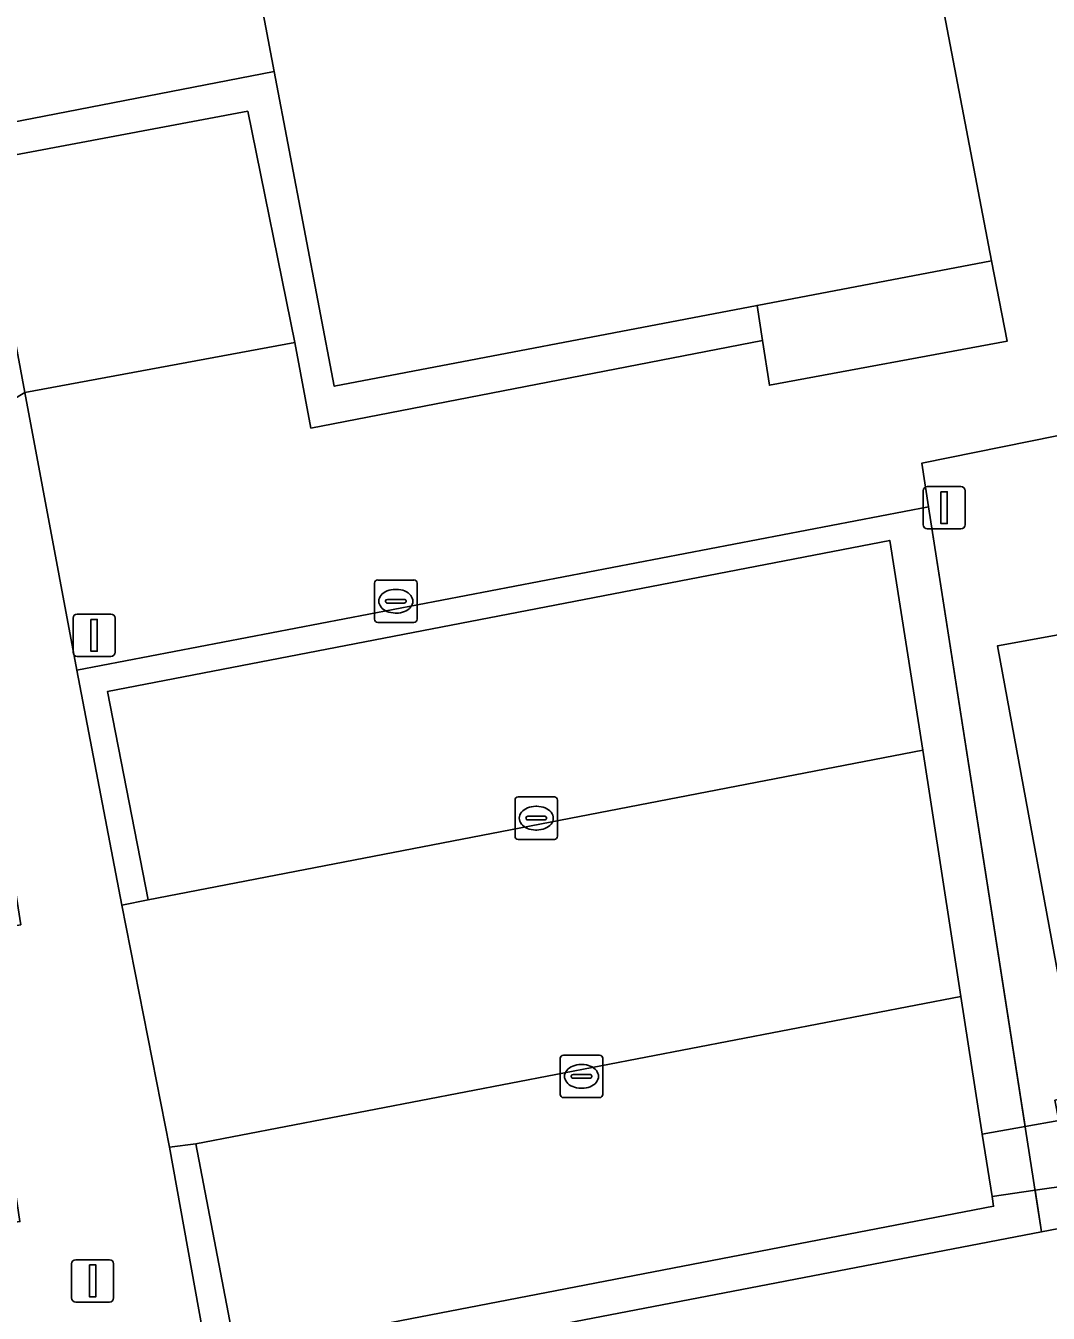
# Model space of a CAD drawing. Extents: x 159262 to 160143, y 383399 to 384319.
# Drawn here: x 159329.19 to 159353.3, y 383758.75 to 383789.09 of the extents above; entities that cross this region are included whole.
import ezdxf

# ---------------------------------------------------------------- set-up
doc = ezdxf.new("R2010")
doc.units = 0
for name, color, linetype in [('IMGEO_Erf', 7, 'Continuous'), ('IMGEO_Groenvoorziening', 7, 'Continuous'), ('IMGEO_Haag', 7, 'Continuous'), ('IMGEO_Hek', 7, 'Continuous'), ('IMGEO_Kolk', 7, 'Continuous'), ('IMGEO_Lichtmast', 7, 'Continuous'), ('IMGEO_Pand', 7, 'Continuous'), ('IMGEO_Parkeervlak_open', 7, 'Continuous'), ('IMGEO_Rijbaan_lokaal_open', 7, 'Continuous'), ('IMGEO_Terreindeel_zand', 7, 'Continuous'), ('IMGEO_Voetpad_open', 7, 'Continuous')]:
    doc.layers.add(name, color=color, linetype=linetype)

msp = doc.modelspace()

# ---------------------------------------------------------------- linework, layer by layer
at = {"layer": 'IMGEO_Erf'}
for points in [[(159323.226, 383811.012), (159328.003, 383786.645), (159335.055, 383788.007), (159334.397, 383791.46)], [(159365.154, 383750), (159362.754, 383762.488), (159359.896, 383761.959), (159353.148, 383760.666), (159333.621, 383756.912)]]:
    msp.add_lwpolyline(points, dxfattribs=at)
at = {"layer": 'IMGEO_Groenvoorziening'}
for points in [[(159360.42, 383775.995), (159360.811, 383776.068), (159359.832, 383780.702), (159350.322, 383778.775), (159350.482, 383777.746), (159352.761, 383763.148), (159353.55, 383763.288), (159353.461, 383763.767), (159359.333, 383764.857), (159359.789, 383762.399), (159353.917, 383761.309), (159353.832, 383761.767), (159352.995, 383761.644), (159353.148, 383760.666), (159359.896, 383761.959), (159359.341, 383764.922), (159362.599, 383765.517), (159362.132, 383767.578), (159353.662, 383766.028), (159352.106, 383774.47), (159358.645, 383775.662)], [(159350.482, 383777.746), (159330.396, 383773.901), (159331.457, 383768.36), (159332.08, 383768.49), (159331.123, 383773.398), (159349.568, 383776.957), (159350.347, 383772.018), (159351.24, 383766.209), (159351.749, 383762.969), (159352.761, 383763.148)], [(159353.148, 383760.666), (159352.995, 383761.644), (159351.981, 383761.496), (159352.017, 383761.266), (159334.151, 383757.817), (159333.204, 383762.738), (159332.583, 383762.662), (159333.621, 383756.912)]]:
    msp.add_lwpolyline(points, close=True, dxfattribs=at)
at = {"layer": 'IMGEO_Haag'}
for points in [[(159350.482, 383777.746), (159330.396, 383773.901), (159331.457, 383768.36), (159332.08, 383768.49), (159331.123, 383773.398), (159349.568, 383776.957), (159350.347, 383772.018), (159351.24, 383766.209), (159351.749, 383762.969), (159352.761, 383763.148)], [(159353.148, 383760.666), (159352.995, 383761.644), (159351.981, 383761.496), (159352.017, 383761.266), (159334.151, 383757.817), (159333.204, 383762.738), (159332.583, 383762.662), (159333.621, 383756.912)]]:
    msp.add_lwpolyline(points, close=True, dxfattribs=at)
at = {"layer": 'IMGEO_Hek'}
for points in [[(159350.482, 383777.746), (159350.322, 383778.775), (159359.832, 383780.702)], [(159353.148, 383760.666), (159350.482, 383777.746)], [(159359.896, 383761.959), (159353.148, 383760.666)]]:
    msp.add_lwpolyline(points, dxfattribs=at)
at = {"layer": 'IMGEO_Kolk'}
for p, q in [((159337.42, 383775.099), (159337.42, 383775.951)), ((159337.495, 383776.025), (159338.347, 383776.025)), ((159338.421, 383775.951), (159338.421, 383775.099)), ((159337.722, 383775.568), (159338.12, 383775.568)), ((159337.908, 383775.805), (159337.933, 383775.805)), ((159337.679, 383775.519), (159337.679, 383775.531)), ((159338.117, 383775.482), (159337.719, 383775.482)), ((159338.163, 383775.531), (159338.163, 383775.519)), ((159338.347, 383775.025), (159337.495, 383775.025)), ((159337.931, 383775.245), (159337.906, 383775.245)), ((159340.731, 383769.987), (159340.731, 383770.839)), ((159340.806, 383770.913), (159341.658, 383770.913)), ((159341.732, 383770.839), (159341.732, 383769.987)), ((159340.99, 383770.407), (159340.99, 383770.419)), ((159341.033, 383770.456), (159341.431, 383770.456)), ((159341.219, 383770.693), (159341.244, 383770.693)), ((159341.474, 383770.419), (159341.474, 383770.407)), ((159341.428, 383770.37), (159341.03, 383770.37)), ((159341.242, 383770.133), (159341.217, 383770.133)), ((159341.658, 383769.913), (159340.806, 383769.913)), ((159341.798, 383763.902), (159341.798, 383764.754)), ((159341.873, 383764.828), (159342.725, 383764.828)), ((159342.799, 383764.754), (159342.799, 383763.902)), ((159342.1, 383764.371), (159342.498, 383764.371)), ((159342.286, 383764.608), (159342.311, 383764.608)), ((159342.057, 383764.322), (159342.057, 383764.334)), ((159342.495, 383764.285), (159342.097, 383764.285)), ((159342.309, 383764.048), (159342.284, 383764.048)), ((159342.541, 383764.334), (159342.541, 383764.322)), ((159342.725, 383763.828), (159341.873, 383763.828))]:
    msp.add_line(p, q, dxfattribs=at)
for points in [[(159337.42, 383775.099), (159337.42, 383775.951)], [(159337.495, 383776.025), (159338.347, 383776.025)], [(159338.421, 383775.951), (159338.421, 383775.099)], [(159338.347, 383775.025), (159337.495, 383775.025)], [(159340.731, 383769.987), (159340.731, 383770.839)], [(159340.806, 383770.913), (159341.658, 383770.913)], [(159341.732, 383770.839), (159341.732, 383769.987)], [(159341.658, 383769.913), (159340.806, 383769.913)], [(159341.798, 383763.902), (159341.798, 383764.754)], [(159341.873, 383764.828), (159342.725, 383764.828)], [(159342.799, 383764.754), (159342.799, 383763.902)], [(159342.725, 383763.828), (159341.873, 383763.828)]]:
    msp.add_lwpolyline(points, dxfattribs=at)
for centre, radius, start, end in [((159337.497, 383775.949), 0.0765, 91.552, 178.448), ((159337.497, 383775.949), 0.0765, 91.552, 178.448), ((159338.345, 383775.949), 0.0765, 1.552, 88.448), ((159338.345, 383775.949), 0.0765, 1.552, 88.448), ((159337.719, 383775.528), 0.0403, 85.8775, 175.7526), ((159338.124, 383775.53), 0.0386, 1.7309, 96.639), ((159337.716, 383775.518), 0.0366, 178.938, 274.7102), ((159338.12, 383775.525), 0.043, 264.8664, 352.4533), ((159337.497, 383775.101), 0.0765, 181.552, 268.448), ((159337.497, 383775.101), 0.0765, 181.552, 268.448), ((159338.345, 383775.101), 0.0765, 271.552, 358.448), ((159338.345, 383775.101), 0.0765, 271.552, 358.448), ((159340.808, 383770.837), 0.0765, 91.552, 178.448), ((159340.808, 383770.837), 0.0765, 91.552, 178.448), ((159341.656, 383770.837), 0.0765, 1.552, 88.448), ((159341.656, 383770.837), 0.0765, 1.552, 88.448), ((159341.03, 383770.416), 0.0403, 85.8775, 175.7526), ((159341.027, 383770.406), 0.0366, 178.938, 274.7102), ((159341.431, 383770.413), 0.043, 264.8664, 352.4533), ((159341.435, 383770.418), 0.0386, 1.7309, 96.639), ((159340.808, 383769.989), 0.0765, 181.552, 268.448), ((159340.808, 383769.989), 0.0765, 181.552, 268.448), ((159341.656, 383769.989), 0.0765, 271.552, 358.448), ((159341.656, 383769.989), 0.0765, 271.552, 358.448), ((159341.875, 383764.752), 0.0765, 91.552, 178.448), ((159341.875, 383764.752), 0.0765, 91.552, 178.448), ((159342.723, 383764.752), 0.0765, 1.552, 88.448), ((159342.723, 383764.752), 0.0765, 1.552, 88.448), ((159342.097, 383764.331), 0.0403, 85.8775, 175.7526), ((159342.502, 383764.333), 0.0386, 1.7309, 96.639), ((159342.094, 383764.321), 0.0366, 178.938, 274.7102), ((159342.498, 383764.328), 0.043, 264.8664, 352.4533), ((159341.875, 383763.904), 0.0765, 181.552, 268.448), ((159341.875, 383763.904), 0.0765, 181.552, 268.448), ((159342.723, 383763.904), 0.0765, 271.552, 358.448), ((159342.723, 383763.904), 0.0765, 271.552, 358.448)]:
    msp.add_arc(centre, radius, start, end, dxfattribs=at)
for centre, major_axis, ratio, start_param, end_param in [((159337.907, 383775.525), (-0.387, 0.002), 0.722429, 4.712389, 7.853982), ((159337.932, 383775.525), (-0.39, 0.002), 0.717154, 1.570796, 4.712389), ((159341.218, 383770.413), (-0.387, 0.002), 0.722429, 4.712389, 7.853982), ((159341.243, 383770.413), (-0.39, 0.002), 0.717154, 1.570796, 4.712389), ((159342.285, 383764.328), (-0.387, 0.002), 0.722429, 4.712389, 7.853982), ((159342.31, 383764.328), (-0.39, 0.002), 0.717154, 1.570796, 4.712389)]:
    msp.add_ellipse(centre, major_axis=major_axis, ratio=ratio, start_param=start_param, end_param=end_param, dxfattribs=at)
at = {"layer": 'IMGEO_Lichtmast'}
for p, q in [((159350.353, 383777.329), (159350.353, 383778.129)), ((159350.353, 383778.129), (159350.353, 383777.329)), ((159350.453, 383778.229), (159351.243, 383778.229)), ((159351.243, 383778.229), (159350.453, 383778.229)), ((159351.343, 383778.129), (159351.343, 383777.329)), ((159351.343, 383777.329), (159351.343, 383778.129)), ((159351.243, 383777.229), (159350.453, 383777.229)), ((159350.453, 383777.229), (159351.243, 383777.229)), ((159330.31, 383774.323), (159330.31, 383775.123)), ((159330.31, 383775.123), (159330.31, 383774.323)), ((159330.41, 383775.223), (159331.2, 383775.223)), ((159331.2, 383775.223), (159330.41, 383775.223)), ((159331.3, 383775.123), (159331.3, 383774.323)), ((159331.3, 383774.323), (159331.3, 383775.123)), ((159331.2, 383774.223), (159330.41, 383774.223)), ((159330.41, 383774.223), (159331.2, 383774.223)), ((159330.277, 383759.108), (159330.277, 383759.908)), ((159330.277, 383759.908), (159330.277, 383759.108)), ((159330.377, 383760.008), (159331.167, 383760.008)), ((159331.167, 383760.008), (159330.377, 383760.008)), ((159331.267, 383759.908), (159331.267, 383759.108)), ((159331.267, 383759.108), (159331.267, 383759.908)), ((159331.167, 383759.008), (159330.377, 383759.008)), ((159330.377, 383759.008), (159331.167, 383759.008))]:
    msp.add_line(p, q, dxfattribs=at)
for points in [[(159350.773, 383778.104), (159350.923, 383778.104), (159350.923, 383777.354), (159350.773, 383777.354), (159350.773, 383778.104)], [(159330.73, 383775.098), (159330.88, 383775.098), (159330.88, 383774.348), (159330.73, 383774.348), (159330.73, 383775.098)], [(159330.697, 383759.883), (159330.847, 383759.883), (159330.847, 383759.133), (159330.697, 383759.133), (159330.697, 383759.883)]]:
    msp.add_lwpolyline(points, dxfattribs=at)
for centre, start, end in [((159350.453, 383778.129), 90, 180), ((159350.453, 383778.129), 90, 180), ((159351.243, 383778.129), 0, 90), ((159351.243, 383778.129), 360, 90), ((159350.453, 383777.329), 180, 270), ((159350.453, 383777.329), 180, 270), ((159351.243, 383777.329), 270, 0), ((159351.243, 383777.329), 270, 0), ((159330.41, 383775.123), 90, 180), ((159330.41, 383775.123), 90, 180), ((159331.2, 383775.123), 0, 90), ((159331.2, 383775.123), 360, 90), ((159330.41, 383774.323), 180, 270), ((159330.41, 383774.323), 180, 270), ((159331.2, 383774.323), 270, 0), ((159331.2, 383774.323), 270, 0), ((159330.377, 383759.908), 90, 180), ((159330.377, 383759.908), 90, 180), ((159331.167, 383759.908), 0, 90), ((159331.167, 383759.908), 360, 90), ((159330.377, 383759.108), 180, 270), ((159330.377, 383759.108), 180, 270), ((159331.167, 383759.108), 270, 0), ((159331.167, 383759.108), 270, 0)]:
    msp.add_arc(centre, 0.1, start, end, dxfattribs=at)
at = {"layer": 'IMGEO_Pand'}
msp.add_lwpolyline([(159351.963, 383783.549), (159346.398, 383812.617), (159338.925, 383811.179), (159336.807, 383810.772), (159336.677, 383811.533), (159337.035, 383811.589), (159336.969, 383811.94), (159329.483, 383810.496), (159331.36, 383800.759), (159329.409, 383800.383), (159329.437, 383800.237), (159330.203, 383796.176), (159330.228, 383796.043), (159329.218, 383795.85), (159329.239, 383795.695), (159332.225, 383796.271), (159333.255, 383790.93), (159333.598, 383790.982), (159333.534, 383791.265), (159334.397, 383791.46), (159335.055, 383788.007), (159336.469, 383780.592), (159346.437, 383782.494)], close=True, dxfattribs=at)
at = {"layer": 'IMGEO_Parkeervlak_open'}
for points in [[(159329.17, 383780.447), (159335.538, 383781.624), (159334.43, 383787.072), (159328.15, 383785.896)], [(159332.08, 383768.49), (159350.347, 383772.018), (159349.568, 383776.957), (159331.123, 383773.398)], [(159351.749, 383762.969), (159351.24, 383766.209), (159333.204, 383762.738), (159334.151, 383757.817), (159352.017, 383761.266), (159351.981, 383761.496)]]:
    msp.add_lwpolyline(points, close=True, dxfattribs=at)
at = {"layer": 'IMGEO_Rijbaan_lokaal_open'}
msp.add_lwpolyline([(159321.571, 383819.84), (159322.106, 383816.861), (159322.537, 383816.955), (159323.652, 383811.093), (159324.425, 383811.24), (159324.383, 383811.461), (159326.371, 383811.858), (159326.41, 383811.655), (159338.381, 383813.943), (159338.925, 383811.179), (159346.398, 383812.617), (159351.963, 383783.549), (159352.339, 383781.655), (159346.73, 383780.616), (159346.565, 383781.673), (159335.918, 383779.606), (159335.538, 383781.624), (159329.17, 383780.447), (159330.396, 383773.901), (159350.482, 383777.746), (159350.322, 383778.775), (159359.832, 383780.702), (159354.405, 383809.755), (159342.623, 383870.295)], dxfattribs=at)
for points in [[(159346.565, 383781.673), (159346.73, 383780.616), (159352.339, 383781.655), (159351.963, 383783.549), (159346.437, 383782.494)], [(159332.08, 383768.49), (159331.457, 383768.36), (159332.583, 383762.662), (159333.204, 383762.738), (159351.24, 383766.209), (159350.347, 383772.018)]]:
    msp.add_lwpolyline(points, close=True, dxfattribs=at)
at = {"layer": 'IMGEO_Terreindeel_zand'}
msp.add_lwpolyline([(159362.132, 383767.578), (159361.511, 383770.836), (159362.851, 383772.897), (159358.645, 383775.662), (159352.106, 383774.47), (159353.662, 383766.028)], close=True, dxfattribs=at)
at = {"layer": 'IMGEO_Voetpad_open'}
for points in [[(159346.437, 383782.494), (159336.469, 383780.592), (159335.055, 383788.007), (159328.003, 383786.645), (159328.15, 383785.896), (159334.43, 383787.072), (159335.538, 383781.624), (159335.918, 383779.606), (159346.565, 383781.673)], [(159352.761, 383763.148), (159351.749, 383762.969), (159351.981, 383761.496), (159352.995, 383761.644), (159353.832, 383761.767), (159353.55, 383763.288)]]:
    msp.add_lwpolyline(points, close=True, dxfattribs=at)
msp.add_lwpolyline([(159338.771, 383729.813), (159338.447, 383731.133), (159338.621, 383731.165), (159334.963, 383750), (159333.621, 383756.912), (159332.583, 383762.662), (159331.457, 383768.36), (159330.396, 383773.901), (159329.17, 383780.447), (159326.294, 383778.709), (159327.165, 383773.21), (159328.211, 383773.376), (159329.077, 383767.901), (159328.037, 383767.737), (159329.056, 383760.904), (159328.003, 383760.75), (159328.333, 383758.483)], dxfattribs=at)

doc.saveas('drawing.dxf')
